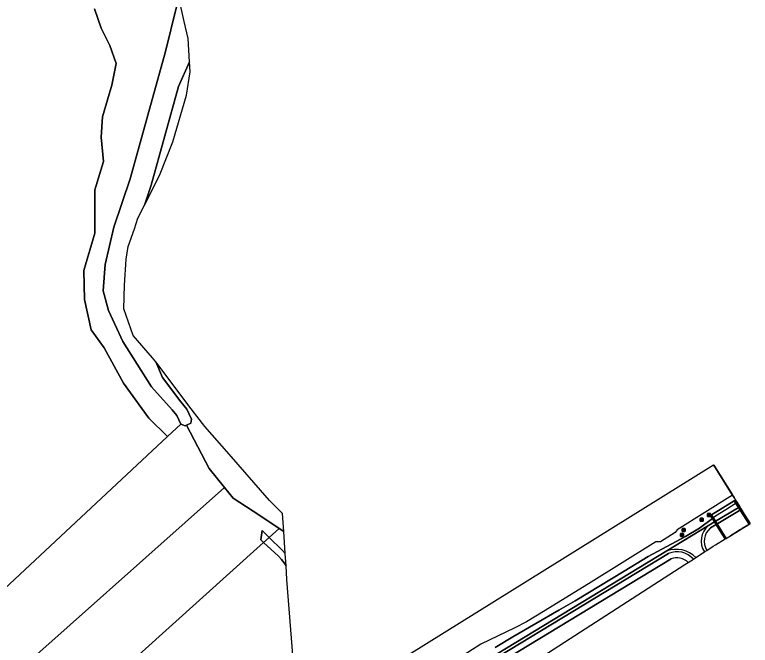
# Model space of a CAD drawing. Extents: x 164494 to 166241, y 382475 to 384495.
# Drawn here: x 165998.1 to 166240.7, y 382794.2 to 383002.3 of the extents above; entities that cross this region are included whole.
import ezdxf

# ---------------------------------------------------------------- set-up
doc = ezdxf.new("R2010")
doc.units = 0
for name, color, linetype in [('IMGEO_Afvalbak', 7, 'Continuous'), ('IMGEO_Bank', 7, 'Continuous'), ('IMGEO_Beek', 7, 'Continuous'), ('IMGEO_Berm_groen', 7, 'Continuous'), ('IMGEO_Dek', 7, 'Continuous'), ('IMGEO_Fietspad_gesloten', 7, 'Continuous'), ('IMGEO_Fietspad_halfverhard', 7, 'Continuous'), ('IMGEO_Gemengd_bos', 7, 'Continuous'), ('IMGEO_Grasland_overig', 7, 'Continuous'), ('IMGEO_Groenvoorziening', 7, 'Continuous'), ('IMGEO_Houtwal', 7, 'Continuous'), ('IMGEO_Kanaal', 7, 'Continuous'), ('IMGEO_Lichtmast', 7, 'Continuous'), ('IMGEO_Loofbos', 7, 'Continuous'), ('IMGEO_Pijler', 7, 'Continuous'), ('IMGEO_Rietland', 7, 'Continuous'), ('IMGEO_Sloot', 7, 'Continuous'), ('IMGEO_Terreindeel_gesloten', 7, 'Continuous'), ('IMGEO_Waterloop', 7, 'Continuous')]:
    doc.layers.add(name, color=color, linetype=linetype)

msp = doc.modelspace()

# ---------------------------------------------------------------- linework, layer by layer
at = {"layer": 'IMGEO_Afvalbak'}
for p, q in [((166224.19, 382835.22), (166224.19, 382836.02)), ((166224.19, 382836.02), (166224.19, 382835.22)), ((166224.29, 382836.12), (166225.08, 382836.12)), ((166225.08, 382836.12), (166224.29, 382836.12)), ((166225.08, 382835.12), (166224.29, 382835.12)), ((166224.29, 382835.12), (166225.08, 382835.12)), ((166225.18, 382836.02), (166225.18, 382835.22)), ((166225.18, 382835.22), (166225.18, 382836.02))]:
    msp.add_line(p, q, dxfattribs=at)
msp.add_lwpolyline([(166224.33, 382835.83), (166225.03, 382835.83), (166224.88, 382835.36), (166224.48, 382835.36), (166224.33, 382835.83)], dxfattribs=at)
for centre, start, end in [((166224.29, 382836.02), 90, 180), ((166224.29, 382836.02), 90, 180), ((166224.29, 382835.22), 180, 270), ((166224.29, 382835.22), 180, 270), ((166225.08, 382836.02), 0, 90), ((166225.08, 382836.02), 360, 90), ((166225.08, 382835.22), 270, 0), ((166225.08, 382835.22), 270, 0)]:
    msp.add_arc(centre, 0.1, start, end, dxfattribs=at)
at = {"layer": 'IMGEO_Bank'}
for p, q in [((166226.57, 382836.75), (166226.57, 382837.59)), ((166226.57, 382837.59), (166226.57, 382836.75)), ((166226.65, 382837.68), (166227.49, 382837.68)), ((166227.49, 382837.68), (166226.65, 382837.68)), ((166227.5, 382836.68), (166226.66, 382836.68)), ((166226.66, 382836.68), (166227.5, 382836.68)), ((166226.88, 382837.19), (166226.88, 382837.29)), ((166227.27, 382837.08), (166226.88, 382837.08)), ((166226.92, 382837.29), (166226.92, 382837.19)), ((166227.21, 382837.3), (166226.93, 382837.3)), ((166226.93, 382837.18), (166227.21, 382837.18)), ((166227.22, 382837.19), (166227.22, 382837.29)), ((166227.26, 382837.29), (166227.26, 382837.19)), ((166227.57, 382837.6), (166227.57, 382836.76)), ((166227.57, 382836.76), (166227.57, 382837.6))]:
    msp.add_line(p, q, dxfattribs=at)
for points in [[(166226.82, 382837.08), (166226.68, 382837.08), (166226.79, 382837.18), (166226.87, 382837.18)], [(166226.87, 382837.3), (166226.79, 382837.3), (166226.79, 382837.46), (166227.35, 382837.46), (166227.35, 382837.3), (166227.27, 382837.3)], [(166226.87, 382837.07), (166226.87, 382836.86), (166226.83, 382836.86), (166226.83, 382837.07)], [(166227.27, 382837.18), (166227.35, 382837.18), (166227.46, 382837.08), (166227.33, 382837.08)], [(166227.32, 382837.07), (166227.32, 382836.86), (166227.28, 382836.86), (166227.28, 382837.07)]]:
    msp.add_lwpolyline(points, dxfattribs=at)
for centre, radius, start, end in [((166226.65, 382837.6), 0.0779, 92.4484, 184.2845), ((166226.65, 382837.6), 0.0779, 92.4484, 184.2845), ((166226.65, 382836.76), 0.0779, 182.4484, 274.2845), ((166226.65, 382836.76), 0.0779, 182.4484, 274.2845), ((166226.82, 382837.07), 0.00671, 2.8957, 87.1043), ((166226.87, 382837.29), 0.00671, 2.8957, 87.1043), ((166226.87, 382837.19), 0.00671, 272.8957, 357.1043), ((166226.88, 382837.07), 0.00671, 92.8957, 177.1043), ((166226.93, 382837.29), 0.00671, 92.8957, 177.1043), ((166226.93, 382837.19), 0.00671, 182.8957, 267.1043), ((166227.21, 382837.29), 0.00671, 2.8957, 87.1043), ((166227.21, 382837.19), 0.00671, 272.8957, 357.1043), ((166227.27, 382837.29), 0.00671, 92.8957, 177.1043), ((166227.27, 382837.19), 0.00671, 182.8957, 267.1043), ((166227.27, 382837.07), 0.00671, 2.8957, 87.1043), ((166227.33, 382837.07), 0.00671, 92.8957, 177.1043), ((166227.49, 382837.6), 0.0779, 2.4484, 94.2845), ((166227.49, 382837.6), 0.0779, 2.4484, 94.2845), ((166227.49, 382836.76), 0.0779, 272.4484, 4.2845), ((166227.49, 382836.76), 0.0779, 272.4484, 4.2845)]:
    msp.add_arc(centre, radius, start, end, dxfattribs=at)
at = {"layer": 'IMGEO_Beek'}
msp.add_lwpolyline([(166238.06, 382832.74), (166239.88, 382833.85), (166240.35, 382834.15), (166235.42, 382841.82), (166227.95, 382837.28), (166232.79, 382829.5), (166233.08, 382829.68), (166235.1, 382830.92), (166235.1, 382830.92), (166235.4, 382831.11), (166235.4, 382831.11), (166237.73, 382832.53), (166237.73, 382832.54), (166237.79, 382832.58), (166238.05, 382832.74), (166238.06, 382832.74)], dxfattribs=at)
at = {"layer": 'IMGEO_Berm_groen'}
for points in [[(166229.47, 382834.05), (166237.74, 382839.07), (166237.21, 382839.92), (166228.94, 382834.9)], [(166237.24, 382839.94), (166237.23, 382839.93), (166237.21, 382839.92), (166237.74, 382839.07), (166237.77, 382839.09), (166237.24, 382839.94)]]:
    msp.add_lwpolyline(points, close=True, dxfattribs=at)
for points in [[(166227.51, 382832.85), (166227.55, 382832.89), (166227.6, 382832.92), (166229.47, 382834.05), (166228.94, 382834.9), (166226.98, 382833.71)], [(166213.18, 382825.34), (166125.89, 382772.39), (166042.06, 382721.34), (166026.25, 382710.65), (166026.67, 382709.73), (166042.6, 382720.5), (166126.4, 382771.53), (166213.7, 382824.48)], [(166225.59, 382825), (166226.43, 382825.54)], [(166221.94, 382822.64), (166222.78, 382823.19)]]:
    msp.add_lwpolyline(points, dxfattribs=at)
for centre, radius, start, end in [((166230.99, 382828.6), 6.49, 128.1136, 213.7475), ((166230.99, 382828.6), 5.49, 129.3427, 213.9117), ((166216.29, 382816.73), 9.15, 44.8276, 109.8885), ((166216.54, 382817.87), 7.2, 41.4486, 113.2719)]:
    msp.add_arc(centre, radius, start, end, dxfattribs=at)
at = {"layer": 'IMGEO_Dek'}
msp.add_lwpolyline([(166235.89, 382842.1), (166235.88, 382842.09), (166235.42, 382841.82), (166227.95, 382837.28), (166227.59, 382837.06), (166228.94, 382834.9), (166229.47, 382834.05), (166232.44, 382829.29), (166232.45, 382829.29), (166233.08, 382829.68), (166235.1, 382830.92), (166235.1, 382830.92), (166235.4, 382831.11), (166235.4, 382831.11), (166237.73, 382832.53), (166237.73, 382832.54), (166238.05, 382832.74), (166238.06, 382832.74), (166239.88, 382833.85), (166240.69, 382834.38), (166238.96, 382837.14), (166237.74, 382839.07), (166237.21, 382839.92), (166235.92, 382842.05)], close=True, dxfattribs=at)
at = {"layer": 'IMGEO_Fietspad_gesloten'}
for points in [[(166226.98, 382833.71), (166213.18, 382825.34)], [(166222.78, 382823.19), (166225.59, 382825)]]:
    msp.add_lwpolyline(points, dxfattribs=at)
for centre, radius, start, end in [((166230.99, 382828.6), 6.49, 128.1136, 213.7475), ((166216.29, 382816.73), 9.15, 44.8276, 109.8885)]:
    msp.add_arc(centre, radius, start, end, dxfattribs=at)
at = {"layer": 'IMGEO_Fietspad_halfverhard'}
msp.add_lwpolyline([(166237.21, 382839.92), (166236.38, 382841.3), (166232.69, 382838.96), (166229.25, 382836.77), (166228.23, 382836.03), (166228.94, 382834.9)], close=True, dxfattribs=at)
for points in [[(166237.24, 382839.94), (166236.39, 382841.3), (166236.38, 382841.3), (166237.21, 382839.92), (166237.23, 382839.93), (166237.24, 382839.94)], [(166125.89, 382772.39), (166213.18, 382825.34), (166226.98, 382833.71), (166228.94, 382834.9), (166228.23, 382836.03), (166223.99, 382832.91), (166219.35, 382830.07), (166207.05, 382823.52), (166199.12, 382818.66), (166182.93, 382808.92), (166177.55, 382805.85), (166162.36, 382796.95), (166156.53, 382793.51)]]:
    msp.add_lwpolyline(points, dxfattribs=at)
at = {"layer": 'IMGEO_Gemengd_bos'}
msp.add_lwpolyline([(166226.43, 382825.54), (166228.52, 382826.89), (166229.23, 382827.35), (166232.44, 382829.29), (166230.69, 382832.09), (166229.47, 382834.05), (166227.6, 382832.92), (166227.55, 382832.89), (166227.51, 382832.85)], dxfattribs=at)
msp.add_arc((166230.99, 382828.6), 5.49, 129.3427, 213.9117, dxfattribs=at)
at = {"layer": 'IMGEO_Grasland_overig'}
for points in [[(166235.35, 382842.96), (166235.35, 382842.96), (166234.85, 382843.77), (166234.84, 382843.77), (166235.34, 382842.96)], [(166240.69, 382834.38), (166238.96, 382837.14), (166237.74, 382839.07), (166229.47, 382834.05), (166232.44, 382829.29), (166232.45, 382829.29), (166233.08, 382829.68), (166234.19, 382830.36), (166235.1, 382830.92), (166235.4, 382831.11), (166236.45, 382831.76), (166236.94, 382832.06), (166237.45, 382832.37), (166237.54, 382832.43), (166237.66, 382832.5), (166237.73, 382832.54), (166238.05, 382832.74), (166239.87, 382833.86), (166240.23, 382834.08)], [(166240.7, 382834.41), (166237.77, 382839.09), (166237.74, 382839.07), (166238.96, 382837.14), (166240.69, 382834.38), (166240.7, 382834.38), (166240.7, 382834.4)], [(166240.7, 382834.38), (166240.7, 382834.4), (166240.7, 382834.41), (166240.71, 382834.39)], [(166079.71, 382832.07), (166079.32, 382828.97), (166080.22, 382828.15), (166082.04, 382829.79)]]:
    msp.add_lwpolyline(points, close=True, dxfattribs=at)
at = {"layer": 'IMGEO_Groenvoorziening'}
for points in [[(166156.53, 382793.51), (166162.36, 382796.95), (166177.55, 382805.85), (166182.93, 382808.92), (166199.12, 382818.66), (166207.05, 382823.52), (166219.35, 382830.07), (166223.99, 382832.91), (166228.23, 382836.03), (166227.59, 382837.06), (166227.95, 382837.28), (166235.42, 382841.82), (166235.88, 382842.09), (166235.34, 382842.96), (166234.84, 382843.77), (166216.6, 382832.31), (166215.99, 382831.38), (166211.1, 382828.35), (166209.59, 382828.35), (166197.62, 382820.92), (166188.25, 382815.01), (166173.1, 382805.71), (166166.95, 382801.99), (166163.06, 382800.01), (166151.85, 382794.54), (166133.21, 382782.57)], [(166213.7, 382824.48), (166126.4, 382771.53), (166042.6, 382720.5), (166026.67, 382709.73), (166043.68, 382718.81), (166127.44, 382769.83), (166214.6, 382822.7)], [(166220.23, 382821.53), (166221.94, 382822.64)]]:
    msp.add_lwpolyline(points, dxfattribs=at)
msp.add_lwpolyline([(166087.62, 382820.46), (166087.35, 382824.49), (166086.3, 382825.62), (166082.04, 382829.79), (166080.22, 382828.15), (166085.16, 382823.59), (166086.13, 382822.53), (166087.02, 382821.38)], close=True, dxfattribs=at)
for radius, start, end in [(7.2, 41.4486, 113.2719), (5.2, 44.8033, 111.8405)]:
    msp.add_arc((166216.54, 382817.87), radius, start, end, dxfattribs=at)
at = {"layer": 'IMGEO_Houtwal'}
msp.add_lwpolyline([(166236.39, 382841.3), (166235.89, 382842.1), (166235.35, 382842.96), (166235.34, 382842.96), (166235.88, 382842.09), (166236.38, 382841.3), (166236.39, 382841.3)], dxfattribs=at)
at = {"layer": 'IMGEO_Kanaal'}
msp.add_lwpolyline([(166234.85, 382843.77), (166234.84, 382843.77), (166228.66, 382853.67), (166234.79, 382843.87)], close=True, dxfattribs=at)
at = {"layer": 'IMGEO_Lichtmast'}
for p, q in [((166218.2, 382831.82), (166218.2, 382832.62)), ((166218.2, 382832.62), (166218.2, 382831.82)), ((166218.3, 382832.72), (166219.09, 382832.72)), ((166219.09, 382832.72), (166218.3, 382832.72)), ((166219.09, 382831.72), (166218.3, 382831.72)), ((166218.3, 382831.72), (166219.09, 382831.72)), ((166219.19, 382832.62), (166219.19, 382831.82)), ((166219.19, 382831.82), (166219.19, 382832.62)), ((166217.66, 382830.24), (166217.66, 382831.04)), ((166217.66, 382831.04), (166217.66, 382830.24)), ((166217.76, 382831.14), (166218.55, 382831.14)), ((166218.55, 382831.14), (166217.76, 382831.14)), ((166218.55, 382830.14), (166217.76, 382830.14)), ((166217.76, 382830.14), (166218.55, 382830.14)), ((166218.65, 382831.04), (166218.65, 382830.24)), ((166218.65, 382830.24), (166218.65, 382831.04))]:
    msp.add_line(p, q, dxfattribs=at)
for points in [[(166218.62, 382832.6), (166218.77, 382832.6), (166218.77, 382831.85), (166218.62, 382831.85), (166218.62, 382832.6)], [(166218.08, 382831.01), (166218.23, 382831.01), (166218.23, 382830.26), (166218.08, 382830.26), (166218.08, 382831.01)]]:
    msp.add_lwpolyline(points, dxfattribs=at)
for centre, start, end in [((166218.3, 382832.62), 90, 180), ((166218.3, 382832.62), 90, 180), ((166218.3, 382831.82), 180, 270), ((166218.3, 382831.82), 180, 270), ((166219.09, 382832.62), 0, 90), ((166219.09, 382832.62), 360, 90), ((166219.09, 382831.82), 270, 0), ((166219.09, 382831.82), 270, 0), ((166217.76, 382831.04), 90, 180), ((166217.76, 382831.04), 90, 180), ((166217.76, 382830.24), 180, 270), ((166217.76, 382830.24), 180, 270), ((166218.55, 382831.04), 0, 90), ((166218.55, 382831.04), 360, 90), ((166218.55, 382830.24), 270, 0), ((166218.55, 382830.24), 270, 0)]:
    msp.add_arc(centre, 0.1, start, end, dxfattribs=at)
at = {"layer": 'IMGEO_Loofbos'}
for points in [[(165981.27, 382800.31), (166048.5, 382863.1), (166042.4, 382869.19), (166034.01, 382880.65), (166027.67, 382892.31), (166023.37, 382898.25), (166021.12, 382908.27), (166020.92, 382917.89), (166024.6, 382930.16), (166024.6, 382944.49), (166027.46, 382953.9), (166026.65, 382961.88), (166027.06, 382968.63), (166028.69, 382974.16), (166030.12, 382979.07), (166031.56, 382986.23), (166029.51, 382992.16), (166026.65, 382997.89), (166024.4, 383004.23)], [(165990.33, 382777.82), (166067.34, 382846.27), (166062.31, 382852.49), (166054.76, 382866.81), (166054.31, 382866.59), (166052.89, 382867.19), (166048.5, 382863.1), (165981.27, 382800.31)], [(165974.15, 382717.99), (166005.7, 382736.98), (166050.76, 382764.85), (166089.95, 382789.28), (166089.92, 382789.65), (166087.93, 382815.91), (166087.62, 382820.46), (166087.02, 382821.38), (166086.13, 382822.53), (166085.16, 382823.59), (166080.22, 382828.15), (166039.02, 382791.02), (166003.8, 382756.62), (165995.35, 382766.43)], [(166214.6, 382822.7), (166127.44, 382769.83), (166043.68, 382718.81), (166026.67, 382709.73), (166027.96, 382706.9), (166029.62, 382701.09), (166045, 382709.27), (166094.77, 382735.72), (166094.93, 382741.04), (166096.7, 382741.91)], [(166096.7, 382741.91), (166100.09, 382743.92), (166133.22, 382765.32), (166134.55, 382763.34), (166144.68, 382769.28), (166143.08, 382771.69), (166155.3, 382779.59), (166219.16, 382820.85), (166220.23, 382821.53)]]:
    msp.add_lwpolyline(points, dxfattribs=at)
for points in [[(166040.92, 382939.43), (166045.93, 382949.18), (166050.3, 382960.32), (166054.79, 382975.72), (166056, 382983.38), (166055.78, 382986.75), (166052.2, 382978.56), (166043.18, 382946.03)], [(166086.86, 382831.79), (166086.46, 382837.71), (166082.12, 382842.02), (166068.82, 382857.32), (166060.8, 382866.41), (166055.53, 382873.24), (166047.13, 382884.53), (166044.63, 382887.77), (166046.92, 382882.52), (166052.87, 382874.49), (166054.92, 382872.1), (166056.41, 382868.78), (166056.19, 382867.49), (166054.76, 382866.81), (166062.31, 382852.49), (166067.34, 382846.27), (166070.17, 382842.77), (166078.96, 382836.99), (166085.36, 382832.78)], [(165990.33, 382777.82), (165995.35, 382766.43), (166003.8, 382756.62), (166039.02, 382791.02), (166080.22, 382828.15), (166079.32, 382828.97), (166079.71, 382832.07), (166082.04, 382829.79), (166085.36, 382832.78), (166078.96, 382836.99), (166070.17, 382842.77), (166067.34, 382846.27)], [(166087.35, 382824.49), (166086.86, 382831.79), (166085.36, 382832.78), (166082.04, 382829.79), (166086.3, 382825.62)]]:
    msp.add_lwpolyline(points, close=True, dxfattribs=at)
msp.add_arc((166216.54, 382817.87), 5.2, 44.8033, 111.8405, dxfattribs=at)
at = {"layer": 'IMGEO_Pijler'}
for points in [[(166240.69, 382834.38), (166238.96, 382837.14), (166237.74, 382839.07), (166237.21, 382839.92), (166236.38, 382841.3), (166235.88, 382842.09), (166235.42, 382841.82), (166240.35, 382834.15)], [(166232.79, 382829.5), (166227.95, 382837.28), (166227.59, 382837.06), (166228.23, 382836.03), (166228.94, 382834.9), (166229.47, 382834.05), (166230.69, 382832.09), (166232.44, 382829.29), (166232.45, 382829.29)], [(166238.06, 382832.74), (166238.05, 382832.74), (166237.79, 382832.58), (166237.73, 382832.54), (166237.73, 382832.53)], [(166235.4, 382831.11), (166235.4, 382831.11), (166235.1, 382830.92), (166235.1, 382830.92)]]:
    msp.add_lwpolyline(points, close=True, dxfattribs=at)
at = {"layer": 'IMGEO_Rietland'}
msp.add_lwpolyline([(166024.4, 383004.23), (166026.65, 382997.89), (166029.51, 382992.16), (166031.56, 382986.23), (166030.12, 382979.07), (166028.69, 382974.16), (166027.06, 382968.63), (166026.65, 382961.88), (166027.46, 382953.9), (166024.6, 382944.49), (166024.6, 382930.16), (166020.92, 382917.89), (166021.12, 382908.27), (166023.37, 382898.25), (166027.67, 382892.31), (166034.01, 382880.65), (166042.4, 382869.19), (166048.5, 382863.1), (166052.89, 382867.19), (166051.62, 382870.01), (166050.04, 382871.85), (166043.26, 382879.51), (166033.8, 382894.47), (166029.07, 382904.7), (166027.27, 382911.19), (166028.01, 382919.83), (166030.78, 382932.23), (166036.26, 382948.17), (166047.9, 382990.18), (166051.46, 383004.85)], dxfattribs=at)
at = {"layer": 'IMGEO_Sloot'}
msp.add_lwpolyline([(166051.46, 383004.85), (166047.9, 382990.18), (166036.26, 382948.17), (166030.78, 382932.23), (166028.01, 382919.83), (166027.27, 382911.19), (166029.07, 382904.7), (166033.8, 382894.47), (166043.26, 382879.51), (166050.04, 382871.85), (166051.62, 382870.01), (166052.89, 382867.19), (166054.31, 382866.59), (166054.76, 382866.81), (166056.19, 382867.49), (166056.41, 382868.78), (166054.92, 382872.1), (166052.87, 382874.49), (166046.92, 382882.52), (166044.63, 382887.77), (166043.62, 382889.07), (166037.24, 382896.43), (166034.1, 382905.27), (166034.38, 382913.03), (166034.88, 382921.65), (166035.6, 382925.75), (166037.62, 382931.59), (166038.72, 382935.16), (166040.92, 382939.43), (166043.18, 382946.03), (166052.2, 382978.56), (166055.78, 382986.75), (166055.29, 382994.47), (166054.06, 383000), (166052.39, 383007.55)], dxfattribs=at)
at = {"layer": 'IMGEO_Terreindeel_gesloten'}
for points in [[(166240.23, 382834.08), (166239.87, 382833.86), (166238.05, 382832.74), (166238.06, 382832.74), (166239.88, 382833.85)], [(166237.73, 382832.53), (166237.73, 382832.54), (166237.66, 382832.5), (166237.54, 382832.43), (166237.45, 382832.37), (166236.94, 382832.06), (166236.45, 382831.76), (166235.4, 382831.11), (166235.4, 382831.11)], [(166234.19, 382830.36), (166235.1, 382830.92), (166235.1, 382830.92)]]:
    msp.add_lwpolyline(points, close=True, dxfattribs=at)
at = {"layer": 'IMGEO_Waterloop'}
msp.add_lwpolyline([(166117.36, 382784.45), (166228.58, 382853.8), (166228.66, 382853.67), (166234.84, 382843.77), (166216.6, 382832.31), (166215.99, 382831.38), (166211.1, 382828.35), (166209.59, 382828.35), (166197.62, 382820.92), (166188.25, 382815.01), (166173.1, 382805.71), (166166.95, 382801.99), (166163.06, 382800.01), (166151.85, 382794.54), (166133.21, 382782.57)], dxfattribs=at)

doc.saveas('drawing.dxf')
